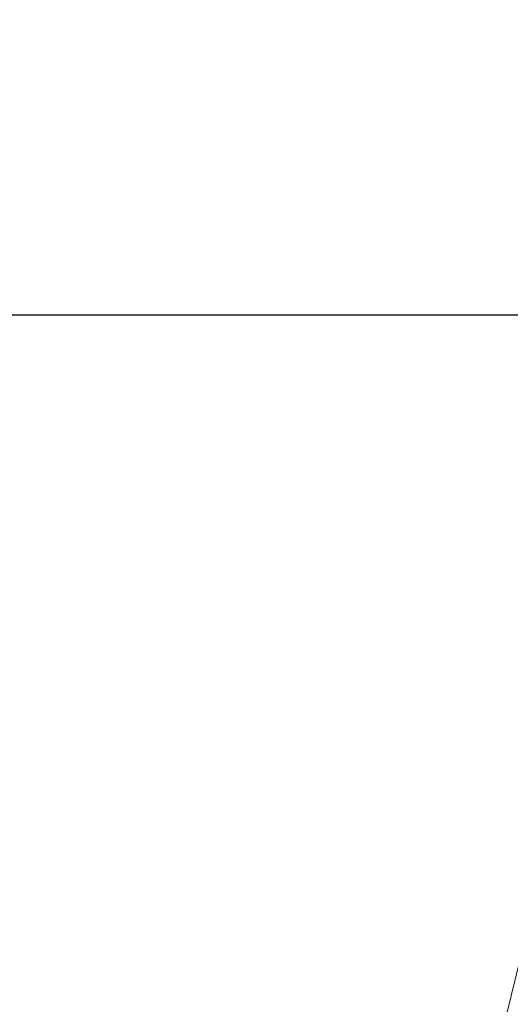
# Model space of a CAD drawing. Header units: metres. Extents: x 250001 to 257773, y 598992 to 609118.
# Tile 646 of 656: x 252002 to 252173, y 607879 to 608221. Entities that reach past the tile are written whole.
import ezdxf

# ---------------------------------------------------------------- set-up
doc = ezdxf.new("R2010")
doc.units = ezdxf.units.M
for name, color, linetype, lineweight in [('B-WE-VH-ONVERHARD-GV', 252, 'Continuous', 18), ('N-WE-OG-GBKN-G', 7, 'Continuous', 25), ('X-XX-AL-REFERENTIE-G', 7, 'Continuous', 18)]:
    doc.layers.add(name, color=color, linetype=linetype, lineweight=lineweight)

# ---------------------------------------------------------------- blocks, each defined once
blk = doc.blocks.new('BS2021-132-Xref-KAD-20210617')
at = {"layer": 'N-WE-OG-GBKN-G'}
blk.add_lwpolyline([(251305.421, 608118.318), (256711.718, 608118.318), (256711.718, 599991.994), (251305.421, 599991.994)], close=True, dxfattribs=at)
blk = doc.blocks.new('BS2021-132-Xref-BGT-GRIJS-20210617-aangepast')
at = {"layer": 'B-WE-VH-ONVERHARD-GV', "flags": 128}
blk.add_lwpolyline([(252291.121, 608370.5), (252290.332, 608367.033), (252282.734, 608333.649), (252276.877, 608310.111), (252270.874, 608287.608), (252255.056, 608220.279), (252245.969, 608182.556), (252236.883, 608144.834), (252228.759, 608111.104), (252218.672, 608069.231), (252205.68, 608015.292), (252193.833, 607967.696), (252177.323, 607898.535), (252166.064, 607852.657), (252136.64, 607732.757), (252121.638, 607672.235)], dxfattribs=at)
at = {"layer": 'N-WE-OG-GBKN-G'}
blk.add_lwpolyline([(251305.421, 608118.318), (256711.718, 608118.318), (256711.718, 599991.994), (251305.421, 599991.994)], close=True, dxfattribs=at)

msp = doc.modelspace()

# ---------------------------------------------------------------- block references
at = {"layer": 'X-XX-AL-REFERENTIE-G'}
for name in ['BS2021-132-Xref-BGT-GRIJS-20210617-aangepast', 'BS2021-132-Xref-KAD-20210617']:
    msp.add_blockref(name, (0, 0), dxfattribs=at)

doc.saveas('drawing.dxf')
